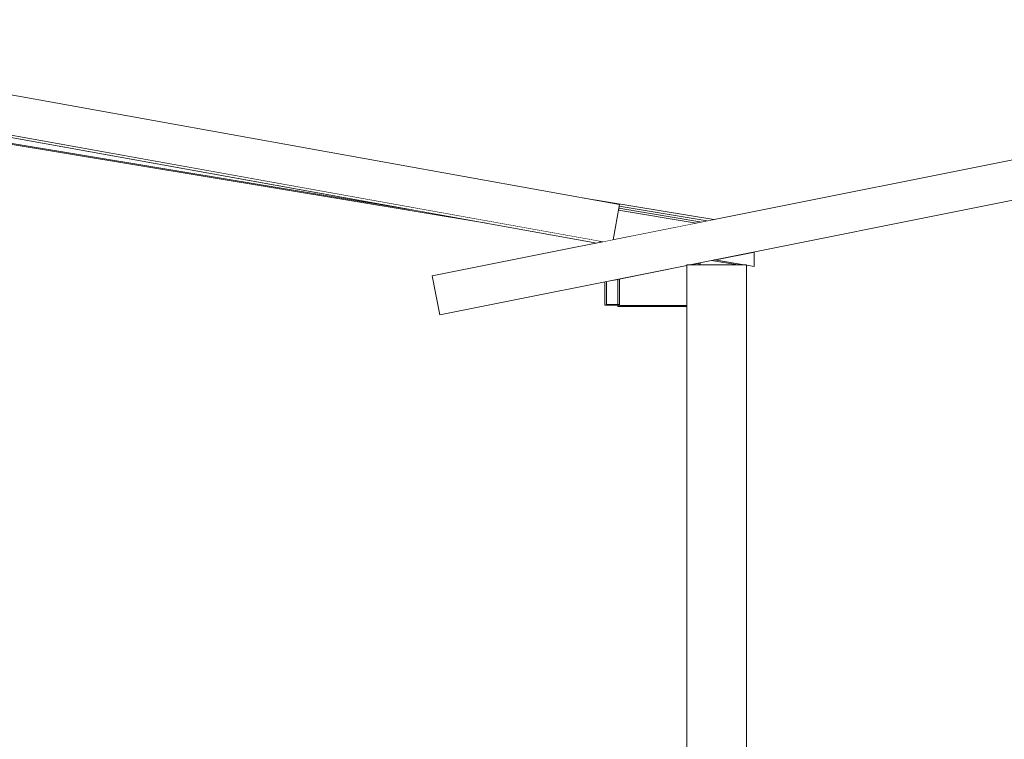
# Model space of a CAD drawing. Header units: millimetres. Extents: x 0 to 650, y -1 to 707.
# Tile 331 of 348: x 510 to 535, y 454 to 472. Entities that reach past the tile are written whole.
import ezdxf
from ezdxf.xclip import XClip

# ---------------------------------------------------------------- set-up
doc = ezdxf.new("R2010")
doc.units = ezdxf.units.MM
doc.header["$MEASUREMENT"] = 0
doc.header["$XCLIPFRAME"] = 0
doc.linetypes.add('Wipeout_Contour', pattern=[1000, 0, -1000])
for name, color, linetype in [('Cobertura.ARQ', 7, 'Continuous'), ('Interior - Mobiliário .ARQ', 7, 'Continuous'), ('Pilar.ARQ', 7, 'Continuous'), ('Vigas.ARQ', 7, 'Continuous')]:
    doc.layers.add(name, color=color, linetype=linetype)

# ---------------------------------------------------------------- blocks, each defined once
blk = doc.blocks.new('Desenho_5_5', base_point=(26.093, 442.806))
at = {"color": 254, "linetype": 'Wipeout_Contour', "lineweight": 0, "ltscale": 47845.798203}
blk.add_wipeout([(528.55, 465.606), (527.05, 465.606), (527.05, 442.806), (527.319, 442.806), (527.319, 453.061), (527.322, 453.095), (527.331, 453.129), (527.346, 453.16), (527.366, 453.189), (527.391, 453.213), (527.419, 453.233), (527.451, 453.248), (527.484, 453.257), (527.519, 453.26), (527.554, 453.257), (527.588, 453.248), (527.619, 453.233), (527.648, 453.213), (527.672, 453.189), (527.692, 453.16), (527.707, 453.129), (527.716, 453.095), (527.719, 453.061), (527.719, 451.167), (528.017, 451.167), (528.063, 451.171), (528.105, 451.182), (528.119, 451.189), (528.119, 451.736), (528.122, 451.77), (528.131, 451.804), (528.146, 451.835), (528.166, 451.864), (528.191, 451.888), (528.219, 451.908), (528.251, 451.923), (528.284, 451.932), (528.319, 451.935), (528.354, 451.932), (528.388, 451.923), (528.419, 451.908), (528.448, 451.888), (528.472, 451.864), (528.492, 451.835), (528.507, 451.804), (528.516, 451.77), (528.519, 451.736), (528.519, 444.505), (528.516, 444.47), (528.507, 444.436), (528.492, 444.405), (528.472, 444.376), (528.448, 444.352), (528.419, 444.332), (528.388, 444.317), (528.369, 444.312), (528.369, 444.217), (528.364, 444.158), (528.348, 444.099), (528.322, 444.044), (528.287, 443.994), (528.244, 443.951), (528.194, 443.916), (528.139, 443.89), (528.08, 443.874), (528.021, 443.869), (527.719, 443.869), (527.719, 442.806), (528.55, 442.806)], dxfattribs=at).dxf.layer = 'Pilar.ARQ'
at = {"color": 254, "linetype": 'Wipeout_Contour', "lineweight": 0, "ltscale": 2072.029995}
blk.add_wipeout([(499.441, 470.426), (520.057, 467.006), (499.441, 470.717)], dxfattribs=at).dxf.layer = 'Vigas.ARQ'
at = {"color": 254, "linetype": 'Wipeout_Contour', "lineweight": 0, "ltscale": 2109.655744}
blk.add_wipeout([(525.186, 466.239), (527.284, 466.659), (525.32, 466.984)], dxfattribs=at).dxf.layer = 'Vigas.ARQ'
at = {"color": 254, "linetype": 'Wipeout_Contour', "lineweight": 0, "ltscale": 2808.242581}
blk.add_wipeout([(524.849, 466.184), (524.882, 466.178), (524.93, 466.188), (524.852, 466.202)], dxfattribs=at).dxf.layer = 'Vigas.ARQ'
at = {"color": 254, "linetype": 'Wipeout_Contour', "lineweight": 0, "ltscale": 2771.404748}
blk.add_wipeout([(499.441, 470.426), (499.358, 470.412), (521.993, 466.657), (520.057, 467.006)], dxfattribs=at).dxf.layer = 'Vigas.ARQ'
at = {"color": 254, "linetype": 'Wipeout_Contour', "lineweight": 0, "ltscale": 2814.131889}
blk.add_wipeout([(525.327, 467.019), (525.32, 466.984), (527.284, 466.659), (527.382, 466.678)], dxfattribs=at).dxf.layer = 'Vigas.ARQ'
at = {"color": 254, "linetype": 'Wipeout_Contour', "lineweight": 0, "ltscale": 3520.481035}
blk.add_wipeout([(527.744, 465.731), (528.497, 465.606), (528.55, 465.606), (528.742, 465.565), (528.742, 465.93)], dxfattribs=at).dxf.layer = 'Vigas.ARQ'
at = {"color": 254, "linetype": 'Wipeout_Contour', "lineweight": 0, "ltscale": 3517.160082}
blk.add_wipeout([(524.401, 467.299), (525.346, 467.129), (525.338, 467.083), (527.561, 466.714), (527.727, 466.747)], dxfattribs=at).dxf.layer = 'Vigas.ARQ'
at = {"color": 254, "linetype": 'Wipeout_Contour', "lineweight": 0, "ltscale": 3519.736608}
blk.add_wipeout([(527.744, 465.731), (527.669, 465.716), (528.332, 465.606), (528.414, 465.606), (528.414, 465.62)], dxfattribs=at).dxf.layer = 'Vigas.ARQ'
at = {"color": 254, "linetype": 'Wipeout_Contour', "lineweight": 0, "ltscale": 3477.757551}
blk.add_wipeout([(499.441, 470.776), (499.277, 470.746), (524.775, 466.157), (524.847, 466.171), (524.852, 466.202)], dxfattribs=at).dxf.layer = 'Cobertura.ARQ'
at = {"color": 254, "linetype": 'Wipeout_Contour', "lineweight": 0, "ltscale": 2814.548788}
blk.add_wipeout([(525.338, 467.083), (525.332, 467.048), (527.463, 466.694), (527.561, 466.714)], dxfattribs=at).dxf.layer = 'Vigas.ARQ'
at = {"color": 254, "linetype": 'Wipeout_Contour', "lineweight": 0, "ltscale": 2814.384428}
blk.add_wipeout([(525.332, 467.048), (525.329, 467.033), (527.422, 466.686), (527.463, 466.694)], dxfattribs=at).dxf.layer = 'Vigas.ARQ'
at = {"color": 254, "linetype": 'Wipeout_Contour', "lineweight": 0, "ltscale": 2814.289908}
blk.add_wipeout([(525.329, 467.033), (525.327, 467.019), (527.382, 466.678), (527.422, 466.686)], dxfattribs=at).dxf.layer = 'Vigas.ARQ'
at = {"color": 254, "linetype": 'Wipeout_Contour', "lineweight": 0, "ltscale": 4947.610357}
blk.add_wipeout([(520.619, 465.326), (520.815, 464.345), (527.05, 465.592), (527.05, 465.606), (527.119, 465.606), (546.619, 469.506), (546.619, 470.526)], dxfattribs=at).dxf.layer = 'Cobertura.ARQ'
at = {"layer": 'Cobertura.ARQ', "color": 7, "linetype": 'Continuous', "lineweight": 0}
blk.add_line((520.815, 464.345), (520.619, 465.326), dxfattribs=at)
at = {"layer": 'Pilar.ARQ', "color": 8, "linetype": 'Continuous', "lineweight": 0}
blk.add_line((528.55, 442.806), (528.55, 465.606), dxfattribs=at)
at = {"layer": 'Vigas.ARQ', "color": 8, "linetype": 'Continuous', "lineweight": 0}
for p, q in [((527.669, 465.716), (528.332, 465.606)), ((527.744, 465.731), (528.497, 465.606)), ((528.742, 465.93), (528.742, 465.565)), ((528.414, 465.62), (528.414, 465.606)), ((528.55, 465.597), (528.742, 465.565))]:
    blk.add_line(p, q, dxfattribs=at)
at = {"color": 254, "linetype": 'Wipeout_Contour', "lineweight": 0, "ltscale": 3479.914315}
blk.add_wipeout([(499.441, 471.792), (499.264, 470.808), (524.93, 466.188), (525.186, 466.239), (525.346, 467.129)], dxfattribs=at).dxf.layer = 'Cobertura.ARQ'
at = {"color": 254, "linetype": 'Wipeout_Contour', "lineweight": 0, "ltscale": 2805.52848}
blk.add_wipeout([(525.019, 464.606), (525.346, 464.606), (525.346, 465.251), (525.019, 465.186)], dxfattribs=at).dxf.layer = 'Interior - Mobiliário .ARQ'
at = {"layer": 'Cobertura.ARQ', "color": 7, "linetype": 'Continuous', "lineweight": 0}
for p, q in [((499.441, 471.792), (525.346, 467.129)), ((499.264, 470.808), (524.93, 466.188)), ((499.277, 470.746), (524.775, 466.157)), ((525.186, 466.239), (525.346, 467.129)), ((524.847, 466.171), (524.852, 466.202))]:
    blk.add_line(p, q, dxfattribs=at)
at = {"layer": 'Interior - Mobiliário .ARQ', "color": 7, "linetype": 'Continuous', "lineweight": 0}
for p, q in [((524.887, 466.179), (524.852, 466.199)), ((524.979, 464.586), (524.979, 465.178)), ((525.019, 464.606), (525.019, 465.186))]:
    blk.add_line(p, q, dxfattribs=at)
at = {"layer": 'Vigas.ARQ', "color": 8, "linetype": 'Continuous', "lineweight": 0}
for p, q in [((499.358, 470.412), (521.993, 466.657)), ((499.441, 470.426), (520.057, 467.006)), ((524.401, 467.299), (527.727, 466.747)), ((525.32, 466.984), (527.284, 466.659)), ((525.329, 467.033), (527.422, 466.686)), ((525.338, 467.083), (527.561, 466.714)), ((524.849, 466.184), (524.882, 466.178))]:
    blk.add_line(p, q, dxfattribs=at)
at = {"color": 254, "linetype": 'Wipeout_Contour', "lineweight": 0, "ltscale": 2808.649325}
blk.add_wipeout([(525.346, 464.579), (527.05, 464.579), (527.05, 465.592), (525.346, 465.251)], dxfattribs=at).dxf.layer = 'Interior - Mobiliário .ARQ'
at = {"layer": 'Interior - Mobiliário .ARQ', "color": 7, "linetype": 'Continuous', "lineweight": 0}
for p, q in [((525.306, 464.559), (525.306, 465.243)), ((525.346, 464.579), (525.346, 465.251)), ((525.346, 464.586), (524.979, 464.586)), ((525.346, 464.606), (525.019, 464.606)), ((527.05, 464.559), (525.306, 464.559)), ((527.05, 464.579), (525.346, 464.579))]:
    blk.add_line(p, q, dxfattribs=at)
at = {"color": 254, "linetype": 'Wipeout_Contour', "lineweight": 0, "ltscale": 2109.592516}
blk.add_wipeout([(527.119, 465.606), (527.346, 465.606), (527.346, 465.651)], dxfattribs=at).dxf.layer = 'Interior - Mobiliário .ARQ'
at = {"layer": 'Cobertura.ARQ', "color": 7, "linetype": 'Continuous', "lineweight": 0}
for p, q in [((520.619, 465.326), (546.619, 470.526)), ((527.119, 465.606), (546.619, 469.506)), ((520.815, 464.345), (527.05, 465.592))]:
    blk.add_line(p, q, dxfattribs=at)
at = {"layer": 'Interior - Mobiliário .ARQ', "color": 7, "linetype": 'Continuous', "lineweight": 0}
for p, q in [((527.346, 465.651), (527.346, 465.606)), ((527.386, 465.659), (527.386, 465.606))]:
    blk.add_line(p, q, dxfattribs=at)
at = {"layer": 'Pilar.ARQ', "color": 8, "linetype": 'Continuous', "lineweight": 0}
for p, q in [((527.05, 465.606), (528.55, 465.606)), ((527.05, 442.806), (527.05, 465.606))]:
    blk.add_line(p, q, dxfattribs=at)

msp = doc.modelspace()

# ---------------------------------------------------------------- block references
at = {"color": 7, "linetype": 'Continuous', "lineweight": 0}
ref = msp.add_blockref('Desenho_5_5', (26.093, 442.806), dxfattribs=at)
XClip(ref).set_block_clipping_path([(360.0636904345, 428.2751855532), (639.463055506, 506.7925253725)])

doc.saveas('drawing.dxf')
